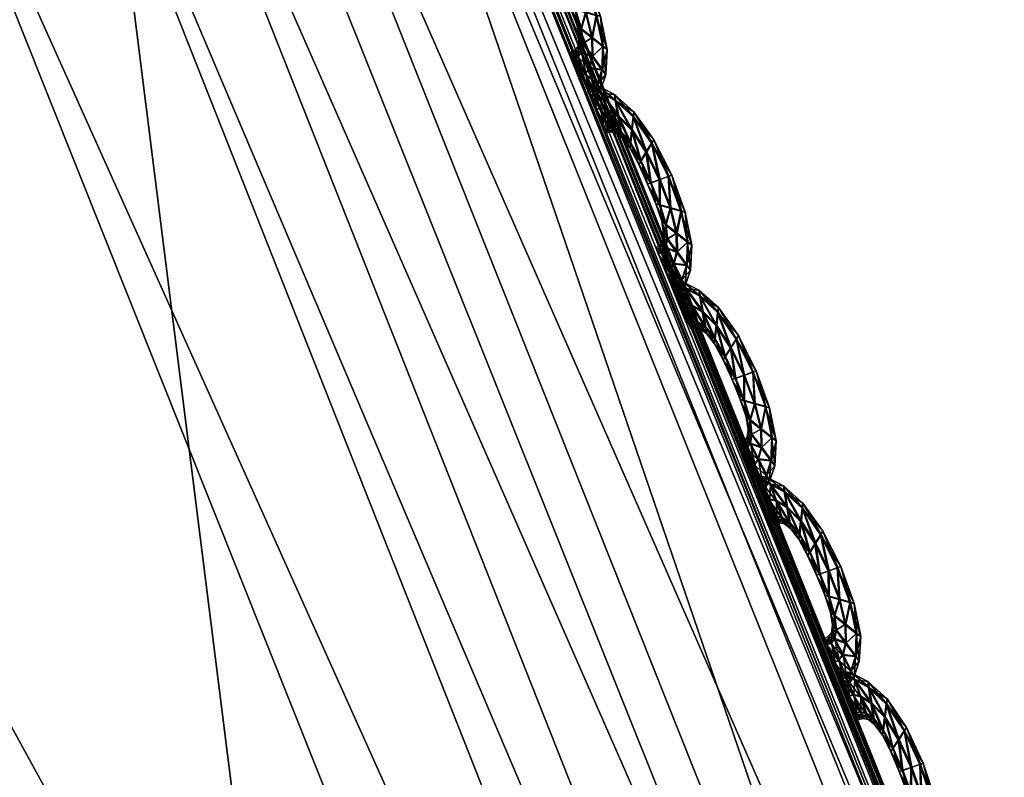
# Model space of a CAD drawing. Extents: x -7.4 to 7.4, y -11.5 to 9.8.
# Tile 450 of 469: x 6.392 to 6.66, y 5.002 to 5.209. Entities that reach past the tile are written whole.
import ezdxf

# ---------------------------------------------------------------- set-up
doc = ezdxf.new("R2010")
doc.units = 0
doc.header["$MEASUREMENT"] = 0
for name, color, linetype in [('A-FURN-3-ST', 150, 'Continuous'), ('A-FURN-3-ST-SEAM', 130, 'Continuous'), ('A-FURN-3-ST-SI', 160, 'Continuous')]:
    doc.layers.add(name, color=color, linetype=linetype)

msp = doc.modelspace()

# ---------------------------------------------------------------- meshes
at = {"layer": 'A-FURN-3-ST'}
mesh = msp.add_polyface(dxfattribs=at)
corners = [(5.54237, 6.88314, 1.00121), (5.99414, 6.19006, 1.00136), (5.78234, 6.18529, 0.61819), (5.34537, 6.87803, 0.61819), (6.39632, 5.42196, 1.00167), (6.17131, 5.41772, 0.61819), (6.74132, 4.55996, 1.00205), (6.50499, 4.5563, 0.61819), (7.02166, 3.58544, 1.00247), (6.77614, 3.58244, 0.61819), (7.22977, 2.47974, 1.00292), (6.97746, 2.47748, 0.61819), (1.9613, 4.55444, 0.55836), (1.95568, 5.41558, 0.55836), (2.64354, 5.41558, 0.55836), (2.68838, 4.55444, 0.55836), (1.94915, 6.18294, 0.55836), (2.59126, 6.18294, 0.55836), (2.53254, 6.87548, 0.55836), (1.98639, 2.47636, 0.55836), (1.96798, 3.58091, 0.55836), (2.72779, 3.58091, 0.55836), (2.77575, 2.47636, 0.55836), (5.63821, 5.41586, 0.56582), (5.28589, 6.18323, 0.56582), (4.78216, 5.41558, 0.55836), (4.50574, 6.18294, 0.55836), (5.94043, 4.55469, 0.56582), (5.01933, 4.55444, 0.55836), (4.89012, 6.87581, 0.56582), (4.19521, 6.87548, 0.55836), (6.18611, 3.58112, 0.56582), (5.21276, 3.58091, 0.55836), (6.36909, 2.47649, 0.56582), (5.36104, 2.47636, 0.55836), (3.92714, 3.58091, 0.55836), (3.81436, 4.55444, 0.55836), (4.02429, 2.47636, 0.55836), (3.67822, 5.41558, 0.55836), (3.5195, 6.18294, 0.55836), (3.34122, 6.87548, 0.55836)]
mesh.append_faces([[corners[k] for k in face] for face in [(0, 1, 2), (2, 3, 0), (1, 4, 5), (5, 2, 1), (4, 6, 7), (7, 5, 4), (6, 8, 9), (9, 7, 6), (8, 10, 11), (11, 9, 8), (2, 5, 23), (23, 24, 2), (24, 23, 25), (25, 26, 24), (23, 27, 28), (28, 25, 23), (5, 7, 27), (27, 23, 5), (29, 24, 26), (26, 30, 29), (3, 2, 24), (24, 29, 3), (7, 9, 31), (31, 27, 7), (27, 31, 32), (32, 28, 27), (31, 33, 34), (34, 32, 31), (9, 11, 33), (33, 31, 9), (28, 32, 35), (35, 36, 28), (32, 34, 37), (37, 35, 32), (26, 25, 38), (38, 39, 26), (25, 28, 36), (36, 38, 25), (30, 26, 39), (39, 40, 30)]])
mesh.append_faces([[corners[k] for k in face] for face in [(12, 13, 14), (14, 15, 12), (13, 16, 17), (17, 14, 13), (18, 17, 16), (19, 20, 21), (21, 22, 19), (20, 12, 15), (15, 21, 20), (21, 15, 36), (22, 21, 35), (14, 17, 39), (15, 14, 38), (17, 18, 40)]], dxfattribs={"vtx0": -1, "vtx1": -1, "vtx2": -1})
mesh.append_faces([[corners[k] for k in face] for face in [(36, 35, 21), (35, 37, 22), (39, 38, 14), (38, 36, 15), (40, 39, 17)]], dxfattribs={"vtx1": -1, "vtx2": -1})
mesh = msp.add_polyface(dxfattribs=at)
corners = [(6.45184, 5.42637, 17.6393), (6.79807, 4.56379, 17.6574), (6.79668, 4.56309, 17.65086), (6.45062, 5.42559, 17.63272), (6.45394, 5.42764, 17.65055), (6.8004, 4.56486, 17.66862), (7.07785, 3.58804, 17.67147), (7.0794, 3.58857, 17.67801), (6.9847, 3.54613, 17.73145), (6.7103, 4.51212, 17.71072), (6.67958, 4.4853, 17.80124), (7.00496, 3.55693, 17.71331), (6.72973, 4.52527, 17.69243), (6.37258, 5.36654, 17.69227), (6.34056, 5.33548, 17.78363), (6.39098, 5.38179, 17.67398), (6.75933, 4.54208, 17.69627), (6.41749, 5.40128, 17.67805), (6.78762, 4.55773, 17.69813), (6.44258, 5.41936, 17.68018), (7.03709, 3.57077, 17.71688), (7.06796, 3.58363, 17.71852), (6.79973, 4.56441, 17.68592), (6.45335, 5.42711, 17.66793), (7.08193, 3.58948, 17.66063), (6.8004, 4.56486, 17.64002), (6.79807, 4.56375, 17.64512), (7.0794, 3.58857, 17.66573), (5.7324, 4.35704, 18.28649), (6.31381, 4.37979, 18.18335), (5.98163, 5.21332, 18.16855), (5.97791, 3.41878, 18.30528), (7.08122, 3.58911, 17.70631), (7.08193, 3.58948, 17.68916), (6.45184, 5.42637, 17.62701), (6.45394, 5.42764, 17.62188), (6.58892, 4.43195, 17.99041), (6.24843, 5.27372, 17.97447), (6.58374, 3.43745, 18.20039), (6.95502, 3.52409, 17.82101)]
mesh.append_faces([[corners[k] for k in face] for face in [(0, 1, 2), (2, 3, 0), (4, 5, 1), (1, 0, 4), (6, 2, 1), (7, 1, 5), (8, 9, 10), (11, 12, 9), (9, 13, 14), (14, 10, 9), (12, 15, 13), (13, 9, 12), (16, 17, 15), (15, 12, 16), (18, 19, 17), (17, 16, 18), (20, 16, 12), (21, 18, 16), (22, 23, 19), (19, 18, 22), (5, 4, 23), (23, 22, 5), (24, 25, 26), (27, 26, 2), (28, 29, 30), (29, 28, 31), (32, 22, 18), (33, 5, 22), (34, 26, 25), (25, 35, 34), (3, 2, 26), (26, 34, 3), (29, 36, 37), (37, 30, 29), (37, 36, 10), (10, 14, 37), (36, 29, 38), (39, 10, 36)]])
at = {"layer": 'A-FURN-3-ST-SEAM'}
mesh = msp.add_polyface(dxfattribs=at)
corners = [(6.53569, 5.23585, 17.64006), (6.54068, 5.22865, 17.64025), (6.53918, 5.22617, 17.64154), (6.54282, 5.21867, 17.64169), (6.54132, 5.22959, 17.63686), (6.53526, 5.23223, 17.64139), (6.54044, 5.21777, 17.64044), (6.54524, 5.21958, 17.64044), (6.54618, 5.21999, 17.63709), (6.5359, 5.23726, 17.63663), (6.53083, 5.24026, 17.6399), (6.53772, 5.22374, 17.64032), (6.5429, 5.21171, 17.64055), (6.54575, 5.21093, 17.64184), (6.54539, 5.2197, 17.6337), (6.54084, 5.22873, 17.63352), (6.53154, 5.23594, 17.64127), (6.5349, 5.22861, 17.64021), (6.53965, 5.21748, 17.63709), (6.53724, 5.22284, 17.63698), (6.54868, 5.21015, 17.64063), (6.54982, 5.2099, 17.63724), (6.54884, 5.21023, 17.63389), (6.53585, 5.23594, 17.63332), (6.53063, 5.24191, 17.63648), (6.52695, 5.24228, 17.63979), (6.53482, 5.22728, 17.6369), (6.54187, 5.21208, 17.63717), (6.54448, 5.2064, 17.64063), (6.54745, 5.20401, 17.64196), (6.54595, 5.21105, 17.6326), (6.54302, 5.2188, 17.63245), (6.53938, 5.2263, 17.6323), (6.52857, 5.23771, 17.6412), (6.53233, 5.23165, 17.64013), (6.53269, 5.23009, 17.63682), (6.53787, 5.22383, 17.63359), (6.5406, 5.21789, 17.6337), (6.53507, 5.22869, 17.63348), (6.55046, 5.2017, 17.64074), (6.55164, 5.20083, 17.63739), (6.55058, 5.20178, 17.63401), (6.54765, 5.20417, 17.63272), (6.53546, 5.23235, 17.63215), (6.53099, 5.24035, 17.63317), (6.52644, 5.24405, 17.63637), (6.52473, 5.24278, 17.63975), (6.53249, 5.23178, 17.6334), (6.54302, 5.21183, 17.63382), (6.54345, 5.20735, 17.63724), (6.54492, 5.20248, 17.6407), (6.54753, 5.1989, 17.64203), (6.54464, 5.20652, 17.63389), (6.5241, 5.24455, 17.63633), (6.52667, 5.23808, 17.64116), (6.53019, 5.23314, 17.6401), (6.53087, 5.23145, 17.63675), (6.53035, 5.23322, 17.63336), (6.53174, 5.23606, 17.63203), (6.55022, 5.19535, 17.64085), (6.55129, 5.19404, 17.63751), (6.55038, 5.19544, 17.63412), (6.54776, 5.19906, 17.63279), (6.54507, 5.20261, 17.63397), (6.52711, 5.24236, 17.63306), (6.52489, 5.24286, 17.63302), (6.52284, 5.24426, 17.63633), (6.52351, 5.24249, 17.63975), (6.52877, 5.23779, 17.63192), (6.54401, 5.20389, 17.63732), (6.54448, 5.20005, 17.64074), (6.5467, 5.19568, 17.64207), (6.52367, 5.24257, 17.63302), (6.52549, 5.23779, 17.64116), (6.52869, 5.23343, 17.64006), (6.52952, 5.23169, 17.63675), (6.52885, 5.23351, 17.63332), (6.54895, 5.19136, 17.64089), (6.54986, 5.18979, 17.63755), (6.54911, 5.19148, 17.63416), (6.54689, 5.19585, 17.63283), (6.54464, 5.20017, 17.63401), (6.54373, 5.20174, 17.63736), (6.52691, 5.2382, 17.63192), (6.52572, 5.23787, 17.63188), (6.54361, 5.19886, 17.64074), (6.54563, 5.1942, 17.64207), (6.52754, 5.2331, 17.64006), (6.52838, 5.23141, 17.63675), (6.5277, 5.23318, 17.63332), (6.54294, 5.20067, 17.63736), (6.54773, 5.18959, 17.64089), (6.54856, 5.1879, 17.63758), (6.54789, 5.18967, 17.63416), (6.54583, 5.19437, 17.63283), (6.54377, 5.19898, 17.63401), (6.54187, 5.20017, 17.63736), (6.54254, 5.19837, 17.64074), (6.54456, 5.19362, 17.64207), (6.5427, 5.19845, 17.63401), (6.54662, 5.18897, 17.64089), (6.54745, 5.18728, 17.63758), (6.54674, 5.18909, 17.63416), (6.54476, 5.19379, 17.63283)]
mesh.append_faces([[corners[k] for k in face] for face in [(2, 1, 0), (1, 2, 3), (0, 1, 4), (0, 5, 2), (6, 3, 2), (3, 7, 1), (8, 4, 1), (4, 9, 0), (5, 0, 10), (11, 2, 5), (3, 6, 12), (2, 11, 6), (7, 3, 13), (1, 7, 8), (4, 8, 14), (9, 4, 15), (10, 0, 9), (10, 16, 5), (5, 17, 11), (12, 6, 18), (12, 13, 3), (6, 11, 19), (13, 20, 7), (21, 8, 7), (22, 14, 8), (14, 15, 4), (15, 23, 9), (9, 24, 10), (16, 10, 25), (17, 5, 16), (11, 17, 26), (19, 18, 6), (18, 27, 12), (13, 12, 28), (26, 19, 11), (20, 13, 29), (7, 20, 21), (8, 21, 22), (14, 22, 30), (15, 14, 31), (23, 15, 32), (24, 9, 23), (25, 10, 24), (25, 33, 16), (16, 34, 17), (35, 26, 17), (18, 19, 36), (27, 18, 37), (28, 12, 27), (28, 29, 13), (19, 26, 38), (29, 39, 20), (40, 21, 20), (41, 22, 21), (42, 30, 22), (30, 31, 14), (31, 32, 15), (32, 43, 23), (23, 44, 24), (24, 45, 25), (33, 25, 46), (34, 16, 33), (17, 34, 35), (26, 35, 47), (38, 36, 19), (36, 37, 18), (37, 48, 27), (27, 49, 28), (29, 28, 50), (47, 38, 26), (39, 29, 51), (20, 39, 40), (21, 40, 41), (22, 41, 42), (30, 42, 52), (31, 30, 48), (32, 31, 37), (43, 32, 36), (44, 23, 43), (45, 24, 44), (25, 45, 53), (53, 46, 25), (46, 54, 33), (33, 55, 34), (56, 35, 34), (57, 47, 35), (36, 38, 43), (37, 36, 32), (48, 37, 31), (49, 27, 48), (50, 28, 49), (50, 51, 29), (38, 47, 58), (51, 59, 39), (60, 40, 39), (61, 41, 40), (62, 42, 41), (63, 52, 42), (52, 48, 30), (43, 58, 44), (44, 64, 45), (65, 53, 45), (46, 53, 66), (54, 46, 67), (55, 33, 54), (34, 55, 56), (35, 56, 57), (47, 57, 68), (58, 43, 38), (48, 52, 49), (49, 69, 50), (51, 50, 70), (68, 58, 47), (59, 51, 71), (39, 59, 60), (40, 60, 61), (41, 61, 62), (42, 62, 63), (52, 63, 69), (64, 44, 58), (45, 64, 65), (53, 65, 72), (72, 66, 53), (66, 67, 46), (67, 73, 54), (54, 74, 55), (56, 55, 74), (57, 56, 75), (68, 57, 76), (69, 49, 52), (70, 50, 69), (70, 71, 51), (58, 68, 64), (71, 77, 59), (78, 60, 59), (79, 61, 60), (80, 62, 61), (81, 63, 62), (82, 69, 63), (83, 65, 64), (84, 72, 65), (74, 54, 73), (74, 75, 56), (75, 76, 57), (76, 83, 68), (69, 82, 70), (71, 70, 85), (64, 68, 83), (77, 71, 86), (59, 77, 78), (60, 78, 79), (61, 79, 80), (62, 80, 81), (63, 81, 82), (65, 83, 84), (73, 87, 74), (75, 74, 87), (76, 75, 88), (83, 76, 89), (70, 82, 90), (90, 85, 70), (85, 86, 71), (86, 91, 77), (78, 77, 91), (79, 78, 92), (80, 79, 93), (81, 80, 94), (82, 81, 95), (89, 84, 83), (87, 88, 75), (88, 89, 76), (95, 90, 82), (85, 90, 96), (86, 85, 97), (91, 86, 98), (91, 92, 78), (92, 93, 79), (93, 94, 80), (94, 95, 81), (90, 95, 99), (99, 96, 90), (96, 97, 85), (97, 98, 86), (98, 100, 91), (92, 91, 100), (93, 92, 101), (94, 93, 102), (95, 94, 103), (103, 99, 95), (100, 101, 92), (101, 102, 93), (102, 103, 94)]])
mesh = msp.add_polyface(dxfattribs=at)
corners = [(6.55873, 5.1825, 17.64116), (6.56371, 5.17529, 17.64135), (6.56221, 5.17282, 17.64264), (6.56585, 5.16532, 17.64279), (6.56435, 5.17624, 17.63797), (6.55829, 5.17887, 17.64249), (6.56348, 5.16446, 17.64154), (6.56826, 5.16623, 17.64154), (6.56922, 5.1666, 17.63819), (6.55893, 5.1839, 17.63774), (6.55382, 5.18695, 17.64101), (6.56071, 5.17039, 17.64143), (6.56589, 5.1584, 17.64165), (6.56878, 5.15757, 17.64295), (6.56842, 5.16631, 17.63481), (6.56387, 5.17537, 17.63462), (6.55457, 5.18262, 17.64237), (6.55794, 5.17525, 17.64131), (6.56265, 5.16417, 17.63819), (6.56023, 5.16952, 17.63808), (6.57171, 5.15679, 17.64173), (6.57286, 5.15654, 17.63834), (6.57187, 5.15687, 17.635), (6.55885, 5.18258, 17.63443), (6.55362, 5.1886, 17.63758), (6.54998, 5.18897, 17.64089), (6.55786, 5.17393, 17.638), (6.5649, 5.15873, 17.63827), (6.56751, 5.15308, 17.64173), (6.57048, 5.15069, 17.64306), (6.56898, 5.1577, 17.6337), (6.56605, 5.16544, 17.63355), (6.56241, 5.17294, 17.6334), (6.55156, 5.18439, 17.6423), (6.55532, 5.17834, 17.64124), (6.55568, 5.17677, 17.63793), (6.56086, 5.17047, 17.63469), (6.56363, 5.16454, 17.63481), (6.55809, 5.17537, 17.63458), (6.57349, 5.14834, 17.64184), (6.57468, 5.14748, 17.6385), (6.57361, 5.14843, 17.63511), (6.57068, 5.15082, 17.63382), (6.55849, 5.179, 17.63325), (6.55398, 5.18699, 17.63427), (6.54947, 5.19074, 17.63747), (6.54776, 5.18946, 17.64085), (6.55548, 5.17842, 17.6345), (6.56605, 5.15848, 17.63492), (6.56649, 5.15403, 17.63834), (6.56795, 5.14917, 17.6418), (6.57056, 5.14559, 17.64314), (6.56767, 5.15317, 17.635), (6.54709, 5.19128, 17.63743), (6.54971, 5.18477, 17.64226), (6.55323, 5.17982, 17.6412), (6.5539, 5.17813, 17.63789), (6.55339, 5.1799, 17.63447), (6.55477, 5.18275, 17.63313), (6.57325, 5.142, 17.64196), (6.57432, 5.14072, 17.63861), (6.57337, 5.14213, 17.63523), (6.57076, 5.14571, 17.63389), (6.56807, 5.14929, 17.63507), (6.55014, 5.18905, 17.63416), (6.54792, 5.18955, 17.63412), (6.54583, 5.19099, 17.63743), (6.5465, 5.18917, 17.64085), (6.55177, 5.18448, 17.63302), (6.567, 5.15057, 17.63842), (6.56751, 5.14674, 17.64184), (6.56969, 5.14237, 17.64317), (6.54666, 5.18926, 17.63412), (6.54848, 5.18448, 17.64226), (6.55172, 5.18011, 17.64116), (6.55251, 5.17842, 17.63785), (6.55184, 5.18019, 17.63443), (6.57198, 5.13805, 17.642), (6.5729, 5.13648, 17.63865), (6.57211, 5.13817, 17.63526), (6.56993, 5.14254, 17.63393), (6.56763, 5.14686, 17.63511), (6.56672, 5.14843, 17.63846), (6.5499, 5.18489, 17.63302), (6.54871, 5.1846, 17.63302), (6.56664, 5.14559, 17.64184), (6.56866, 5.14089, 17.64317), (6.55054, 5.17982, 17.64116), (6.55141, 5.17809, 17.63785), (6.55069, 5.1799, 17.63443), (6.56593, 5.14736, 17.63846), (6.57072, 5.13627, 17.642), (6.57159, 5.13458, 17.63869), (6.57088, 5.1364, 17.63526), (6.56886, 5.14105, 17.63393), (6.56676, 5.14567, 17.63511), (6.56486, 5.14686, 17.63846), (6.56557, 5.14505, 17.64184), (6.56755, 5.14035, 17.64317), (6.56569, 5.14517, 17.63511), (6.56961, 5.1357, 17.642), (6.57044, 5.13397, 17.63869), (6.56977, 5.13578, 17.63526), (6.56775, 5.14047, 17.63393)]
mesh.append_faces([[corners[k] for k in face] for face in [(2, 1, 0), (1, 2, 3), (0, 1, 4), (0, 5, 2), (6, 3, 2), (3, 7, 1), (8, 4, 1), (4, 9, 0), (5, 0, 10), (11, 2, 5), (3, 6, 12), (2, 11, 6), (7, 3, 13), (1, 7, 8), (4, 8, 14), (9, 4, 15), (10, 0, 9), (10, 16, 5), (5, 17, 11), (12, 6, 18), (12, 13, 3), (6, 11, 19), (13, 20, 7), (21, 8, 7), (22, 14, 8), (14, 15, 4), (15, 23, 9), (9, 24, 10), (16, 10, 25), (17, 5, 16), (11, 17, 26), (19, 18, 6), (18, 27, 12), (13, 12, 28), (26, 19, 11), (20, 13, 29), (7, 20, 21), (8, 21, 22), (14, 22, 30), (15, 14, 31), (23, 15, 32), (24, 9, 23), (25, 10, 24), (25, 33, 16), (16, 34, 17), (35, 26, 17), (18, 19, 36), (27, 18, 37), (28, 12, 27), (28, 29, 13), (19, 26, 38), (29, 39, 20), (40, 21, 20), (41, 22, 21), (42, 30, 22), (30, 31, 14), (31, 32, 15), (32, 43, 23), (23, 44, 24), (24, 45, 25), (33, 25, 46), (34, 16, 33), (17, 34, 35), (26, 35, 47), (38, 36, 19), (36, 37, 18), (37, 48, 27), (27, 49, 28), (29, 28, 50), (47, 38, 26), (39, 29, 51), (20, 39, 40), (21, 40, 41), (22, 41, 42), (30, 42, 52), (31, 30, 48), (32, 31, 37), (43, 32, 36), (44, 23, 43), (45, 24, 44), (25, 45, 53), (53, 46, 25), (46, 54, 33), (33, 55, 34), (56, 35, 34), (57, 47, 35), (36, 38, 43), (37, 36, 32), (48, 37, 31), (49, 27, 48), (50, 28, 49), (50, 51, 29), (38, 47, 58), (51, 59, 39), (60, 40, 39), (61, 41, 40), (62, 42, 41), (63, 52, 42), (52, 48, 30), (43, 58, 44), (44, 64, 45), (65, 53, 45), (46, 53, 66), (54, 46, 67), (55, 33, 54), (34, 55, 56), (35, 56, 57), (47, 57, 68), (58, 43, 38), (48, 52, 49), (49, 69, 50), (51, 50, 70), (68, 58, 47), (59, 51, 71), (39, 59, 60), (40, 60, 61), (41, 61, 62), (42, 62, 63), (52, 63, 69), (64, 44, 58), (45, 64, 65), (53, 65, 72), (72, 66, 53), (66, 67, 46), (67, 73, 54), (54, 74, 55), (56, 55, 74), (57, 56, 75), (68, 57, 76), (69, 49, 52), (70, 50, 69), (70, 71, 51), (58, 68, 64), (71, 77, 59), (78, 60, 59), (79, 61, 60), (80, 62, 61), (81, 63, 62), (82, 69, 63), (83, 65, 64), (84, 72, 65), (74, 54, 73), (74, 75, 56), (75, 76, 57), (76, 83, 68), (69, 82, 70), (71, 70, 85), (64, 68, 83), (77, 71, 86), (59, 77, 78), (60, 78, 79), (61, 79, 80), (62, 80, 81), (63, 81, 82), (65, 83, 84), (73, 87, 74), (75, 74, 87), (76, 75, 88), (83, 76, 89), (70, 82, 90), (90, 85, 70), (85, 86, 71), (86, 91, 77), (78, 77, 91), (79, 78, 92), (80, 79, 93), (81, 80, 94), (82, 81, 95), (89, 84, 83), (87, 88, 75), (88, 89, 76), (95, 90, 82), (85, 90, 96), (86, 85, 97), (91, 86, 98), (91, 92, 78), (92, 93, 79), (93, 94, 80), (94, 95, 81), (90, 95, 99), (99, 96, 90), (96, 97, 85), (97, 98, 86), (98, 100, 91), (92, 91, 100), (93, 92, 101), (94, 93, 102), (95, 94, 103), (103, 99, 95), (100, 101, 92), (101, 102, 93), (102, 103, 94)]])
mesh = msp.add_polyface(dxfattribs=at)
corners = [(6.58172, 5.12915, 17.64226), (6.58675, 5.12189, 17.64245), (6.5852, 5.11946, 17.64375), (6.58888, 5.11197, 17.6439), (6.58738, 5.12284, 17.63907), (6.58133, 5.12552, 17.64359), (6.58651, 5.11114, 17.64264), (6.5913, 5.11287, 17.64264), (6.59225, 5.11324, 17.6393), (6.58196, 5.13055, 17.63884), (6.57686, 5.1336, 17.64211), (6.58374, 5.11707, 17.64253), (6.58892, 5.10504, 17.64276), (6.59181, 5.10422, 17.64405), (6.59146, 5.11296, 17.63591), (6.5869, 5.12198, 17.63572), (6.57756, 5.12931, 17.64348), (6.58093, 5.12193, 17.64241), (6.58568, 5.11085, 17.6393), (6.58326, 5.11621, 17.63918), (6.59474, 5.10344, 17.64283), (6.59589, 5.10315, 17.63949), (6.5949, 5.10352, 17.6361), (6.58188, 5.12923, 17.63553), (6.57665, 5.13524, 17.63869), (6.57298, 5.13565, 17.642), (6.58089, 5.12062, 17.6391), (6.58789, 5.10541, 17.63937), (6.59055, 5.09973, 17.64283), (6.59347, 5.09734, 17.64417), (6.59201, 5.10434, 17.63481), (6.58908, 5.11209, 17.63465), (6.58544, 5.11959, 17.6345), (6.5746, 5.13108, 17.6434), (6.57836, 5.12502, 17.64234), (6.57871, 5.12346, 17.63903), (6.5839, 5.11716, 17.6358), (6.58667, 5.11122, 17.63591), (6.58109, 5.12202, 17.63568), (6.59648, 5.09499, 17.64295), (6.59771, 5.09412, 17.6396), (6.59664, 5.09507, 17.63621), (6.59367, 5.09746, 17.63492), (6.58152, 5.12564, 17.63435), (6.57701, 5.13368, 17.63538), (6.57246, 5.13743, 17.63857), (6.57076, 5.13615, 17.64196), (6.57851, 5.12511, 17.63561), (6.58908, 5.10517, 17.63603), (6.58947, 5.10068, 17.63945), (6.59094, 5.09586, 17.64291), (6.59359, 5.09227, 17.64424), (6.59066, 5.09985, 17.6361), (6.57009, 5.13796, 17.63854), (6.5727, 5.13149, 17.64336), (6.57622, 5.12651, 17.6423), (6.57689, 5.12482, 17.63899), (6.57638, 5.12659, 17.63557), (6.5778, 5.12939, 17.63424), (6.59624, 5.08869, 17.64306), (6.59731, 5.08737, 17.63972), (6.5964, 5.08877, 17.63633), (6.59379, 5.09239, 17.635), (6.5911, 5.09594, 17.63618), (6.57313, 5.13574, 17.63526), (6.57092, 5.13623, 17.63523), (6.56882, 5.13767, 17.6385), (6.56949, 5.1359, 17.64196), (6.5748, 5.13116, 17.63416), (6.59003, 5.09726, 17.63952), (6.5905, 5.09342, 17.64295), (6.59272, 5.08906, 17.64428), (6.56965, 5.13594, 17.63523), (6.57151, 5.1312, 17.64336), (6.57471, 5.1268, 17.64226), (6.57555, 5.12511, 17.63895), (6.57488, 5.12688, 17.63553), (6.59498, 5.08473, 17.6431), (6.59589, 5.08317, 17.63975), (6.59514, 5.08485, 17.63637), (6.59292, 5.08922, 17.63504), (6.59066, 5.09355, 17.63621), (6.58976, 5.09511, 17.63956), (6.57294, 5.13158, 17.63412), (6.57171, 5.13129, 17.63409), (6.58963, 5.09227, 17.64295), (6.59165, 5.08762, 17.64428), (6.57357, 5.12651, 17.64226), (6.5744, 5.12478, 17.63895), (6.57373, 5.12659, 17.63553), (6.58892, 5.09404, 17.63956), (6.59375, 5.08296, 17.6431), (6.59458, 5.08127, 17.63979), (6.59387, 5.08309, 17.63637), (6.59185, 5.08774, 17.63504), (6.58979, 5.09235, 17.63621), (6.58789, 5.09355, 17.63956), (6.58857, 5.09178, 17.64295), (6.59055, 5.08704, 17.64428), (6.58873, 5.09186, 17.63621), (6.5926, 5.08238, 17.6431), (6.59343, 5.08065, 17.63979), (6.59276, 5.08246, 17.63637), (6.59078, 5.0872, 17.63504)]
mesh.append_faces([[corners[k] for k in face] for face in [(2, 1, 0), (1, 2, 3), (0, 1, 4), (0, 5, 2), (6, 3, 2), (3, 7, 1), (8, 4, 1), (4, 9, 0), (5, 0, 10), (11, 2, 5), (3, 6, 12), (2, 11, 6), (7, 3, 13), (1, 7, 8), (4, 8, 14), (9, 4, 15), (10, 0, 9), (10, 16, 5), (5, 17, 11), (12, 6, 18), (12, 13, 3), (6, 11, 19), (13, 20, 7), (21, 8, 7), (22, 14, 8), (14, 15, 4), (15, 23, 9), (9, 24, 10), (16, 10, 25), (17, 5, 16), (11, 17, 26), (19, 18, 6), (18, 27, 12), (13, 12, 28), (26, 19, 11), (20, 13, 29), (7, 20, 21), (8, 21, 22), (14, 22, 30), (15, 14, 31), (23, 15, 32), (24, 9, 23), (25, 10, 24), (25, 33, 16), (16, 34, 17), (35, 26, 17), (18, 19, 36), (27, 18, 37), (28, 12, 27), (28, 29, 13), (19, 26, 38), (29, 39, 20), (40, 21, 20), (41, 22, 21), (42, 30, 22), (30, 31, 14), (31, 32, 15), (32, 43, 23), (23, 44, 24), (24, 45, 25), (33, 25, 46), (34, 16, 33), (17, 34, 35), (26, 35, 47), (38, 36, 19), (36, 37, 18), (37, 48, 27), (27, 49, 28), (29, 28, 50), (47, 38, 26), (39, 29, 51), (20, 39, 40), (21, 40, 41), (22, 41, 42), (30, 42, 52), (31, 30, 48), (32, 31, 37), (43, 32, 36), (44, 23, 43), (45, 24, 44), (25, 45, 53), (53, 46, 25), (46, 54, 33), (33, 55, 34), (56, 35, 34), (57, 47, 35), (36, 38, 43), (37, 36, 32), (48, 37, 31), (49, 27, 48), (50, 28, 49), (50, 51, 29), (38, 47, 58), (51, 59, 39), (60, 40, 39), (61, 41, 40), (62, 42, 41), (63, 52, 42), (52, 48, 30), (43, 58, 44), (44, 64, 45), (65, 53, 45), (46, 53, 66), (54, 46, 67), (55, 33, 54), (34, 55, 56), (35, 56, 57), (47, 57, 68), (58, 43, 38), (48, 52, 49), (49, 69, 50), (51, 50, 70), (68, 58, 47), (59, 51, 71), (39, 59, 60), (40, 60, 61), (41, 61, 62), (42, 62, 63), (52, 63, 69), (64, 44, 58), (45, 64, 65), (53, 65, 72), (72, 66, 53), (66, 67, 46), (67, 73, 54), (54, 74, 55), (56, 55, 74), (57, 56, 75), (68, 57, 76), (69, 49, 52), (70, 50, 69), (70, 71, 51), (58, 68, 64), (71, 77, 59), (78, 60, 59), (79, 61, 60), (80, 62, 61), (81, 63, 62), (82, 69, 63), (83, 65, 64), (84, 72, 65), (74, 54, 73), (74, 75, 56), (75, 76, 57), (76, 83, 68), (69, 82, 70), (71, 70, 85), (64, 68, 83), (77, 71, 86), (59, 77, 78), (60, 78, 79), (61, 79, 80), (62, 80, 81), (63, 81, 82), (65, 83, 84), (73, 87, 74), (75, 74, 87), (76, 75, 88), (83, 76, 89), (70, 82, 90), (90, 85, 70), (85, 86, 71), (86, 91, 77), (78, 77, 91), (79, 78, 92), (80, 79, 93), (81, 80, 94), (82, 81, 95), (89, 84, 83), (87, 88, 75), (88, 89, 76), (95, 90, 82), (85, 90, 96), (86, 85, 97), (91, 86, 98), (91, 92, 78), (92, 93, 79), (93, 94, 80), (94, 95, 81), (90, 95, 99), (99, 96, 90), (96, 97, 85), (97, 98, 86), (98, 100, 91), (92, 91, 100), (93, 92, 101), (94, 93, 102), (95, 94, 103), (103, 99, 95), (100, 101, 92), (101, 102, 93), (102, 103, 94)]])
mesh = msp.add_polyface(dxfattribs=at)
corners = [(6.60475, 5.07583, 17.64336), (6.60978, 5.06854, 17.64356), (6.60823, 5.06611, 17.64485), (6.61187, 5.05861, 17.645), (6.61045, 5.06949, 17.64017), (6.60432, 5.0722, 17.6447), (6.60954, 5.05779, 17.64375), (6.61433, 5.05952, 17.64375), (6.61528, 5.05985, 17.6404), (6.60499, 5.07719, 17.63994), (6.59988, 5.08028, 17.64321), (6.60677, 5.06372, 17.64363), (6.61195, 5.05173, 17.64386), (6.61484, 5.05086, 17.64515), (6.61449, 5.0596, 17.63702), (6.60994, 5.06862, 17.63682), (6.6006, 5.07595, 17.64458), (6.60396, 5.06862, 17.64352), (6.60871, 5.0575, 17.6404), (6.60625, 5.06285, 17.64028), (6.61777, 5.05008, 17.64394), (6.61896, 5.04979, 17.64059), (6.61793, 5.05016, 17.6372), (6.60491, 5.07587, 17.63663), (6.59969, 5.08189, 17.63979), (6.596, 5.08234, 17.6431), (6.60388, 5.0673, 17.64021), (6.61093, 5.0521, 17.64048), (6.61354, 5.04641, 17.64394), (6.6165, 5.04398, 17.64527), (6.61504, 5.05099, 17.63591), (6.61211, 5.05873, 17.63576), (6.60847, 5.06623, 17.63561), (6.59759, 5.07777, 17.64451), (6.60135, 5.07171, 17.64344), (6.6017, 5.07015, 17.64013), (6.60693, 5.0638, 17.6369), (6.60966, 5.05787, 17.63702), (6.60412, 5.0687, 17.63678), (6.61951, 5.04164, 17.64405), (6.62074, 5.04077, 17.6407), (6.61967, 5.04172, 17.63732), (6.6167, 5.04415, 17.63603), (6.60455, 5.07229, 17.63545), (6.60004, 5.08032, 17.63648), (6.59549, 5.08411, 17.63967), (6.59375, 5.08288, 17.64306), (6.60151, 5.07179, 17.63671), (6.61211, 5.05181, 17.63713), (6.61251, 5.04736, 17.64055), (6.61397, 5.04254, 17.64401), (6.61659, 5.03892, 17.64534), (6.61369, 5.0465, 17.6372), (6.59312, 5.08465, 17.63964), (6.59573, 5.07818, 17.64447), (6.59925, 5.0732, 17.6434), (6.59992, 5.0715, 17.6401), (6.59937, 5.07328, 17.63667), (6.6008, 5.07608, 17.63534), (6.61927, 5.03533, 17.64417), (6.62034, 5.03405, 17.64082), (6.61943, 5.03546, 17.63743), (6.61678, 5.03904, 17.6361), (6.61413, 5.04262, 17.63728), (6.59617, 5.08243, 17.63637), (6.59391, 5.08292, 17.63633), (6.59181, 5.0844, 17.63964), (6.59252, 5.08259, 17.64306), (6.59779, 5.07785, 17.63526), (6.61302, 5.04395, 17.64063), (6.6135, 5.04011, 17.64405), (6.61571, 5.03574, 17.64538), (6.59268, 5.08267, 17.63633), (6.5945, 5.07789, 17.64447), (6.59771, 5.07353, 17.64336), (6.59854, 5.07179, 17.64006), (6.59787, 5.07361, 17.63663), (6.61801, 5.03142, 17.6442), (6.61892, 5.02985, 17.64085), (6.61813, 5.03154, 17.63747), (6.61595, 5.03591, 17.63614), (6.61366, 5.04024, 17.63732), (6.61274, 5.0418, 17.64066), (6.59593, 5.07826, 17.63523), (6.59474, 5.07798, 17.63523), (6.61263, 5.03896, 17.64405), (6.61465, 5.0343, 17.64538), (6.59656, 5.07324, 17.64336), (6.59739, 5.0715, 17.64006), (6.59672, 5.07328, 17.63663), (6.61195, 5.04077, 17.64066), (6.61674, 5.02964, 17.6442), (6.61757, 5.02796, 17.64089), (6.6169, 5.02977, 17.63747), (6.61488, 5.03442, 17.63614), (6.61279, 5.03904, 17.63732), (6.61089, 5.04028, 17.64066), (6.61156, 5.03846, 17.64405), (6.61358, 5.03376, 17.64542), (6.61172, 5.03854, 17.63732), (6.61564, 5.02907, 17.6442), (6.61647, 5.02738, 17.64089), (6.61575, 5.02919, 17.63747), (6.61377, 5.03389, 17.63614)]
mesh.append_faces([[corners[k] for k in face] for face in [(2, 1, 0), (1, 2, 3), (0, 1, 4), (0, 5, 2), (6, 3, 2), (3, 7, 1), (8, 4, 1), (4, 9, 0), (5, 0, 10), (11, 2, 5), (3, 6, 12), (2, 11, 6), (7, 3, 13), (1, 7, 8), (4, 8, 14), (9, 4, 15), (10, 0, 9), (10, 16, 5), (5, 17, 11), (12, 6, 18), (12, 13, 3), (6, 11, 19), (13, 20, 7), (21, 8, 7), (22, 14, 8), (14, 15, 4), (15, 23, 9), (9, 24, 10), (16, 10, 25), (17, 5, 16), (11, 17, 26), (19, 18, 6), (18, 27, 12), (13, 12, 28), (26, 19, 11), (20, 13, 29), (7, 20, 21), (8, 21, 22), (14, 22, 30), (15, 14, 31), (23, 15, 32), (24, 9, 23), (25, 10, 24), (25, 33, 16), (16, 34, 17), (35, 26, 17), (18, 19, 36), (27, 18, 37), (28, 12, 27), (28, 29, 13), (19, 26, 38), (29, 39, 20), (40, 21, 20), (41, 22, 21), (42, 30, 22), (30, 31, 14), (31, 32, 15), (32, 43, 23), (23, 44, 24), (24, 45, 25), (33, 25, 46), (34, 16, 33), (17, 34, 35), (26, 35, 47), (38, 36, 19), (36, 37, 18), (37, 48, 27), (27, 49, 28), (29, 28, 50), (47, 38, 26), (39, 29, 51), (20, 39, 40), (21, 40, 41), (22, 41, 42), (30, 42, 52), (31, 30, 48), (32, 31, 37), (43, 32, 36), (44, 23, 43), (45, 24, 44), (25, 45, 53), (53, 46, 25), (46, 54, 33), (33, 55, 34), (56, 35, 34), (57, 47, 35), (36, 38, 43), (37, 36, 32), (48, 37, 31), (49, 27, 48), (50, 28, 49), (50, 51, 29), (38, 47, 58), (51, 59, 39), (60, 40, 39), (61, 41, 40), (62, 42, 41), (63, 52, 42), (52, 48, 30), (43, 58, 44), (44, 64, 45), (65, 53, 45), (46, 53, 66), (54, 46, 67), (55, 33, 54), (34, 55, 56), (35, 56, 57), (47, 57, 68), (58, 43, 38), (48, 52, 49), (49, 69, 50), (51, 50, 70), (68, 58, 47), (59, 51, 71), (39, 59, 60), (40, 60, 61), (41, 61, 62), (42, 62, 63), (52, 63, 69), (64, 44, 58), (45, 64, 65), (53, 65, 72), (72, 66, 53), (66, 67, 46), (67, 73, 54), (54, 74, 55), (56, 55, 74), (57, 56, 75), (68, 57, 76), (69, 49, 52), (70, 50, 69), (70, 71, 51), (58, 68, 64), (71, 77, 59), (78, 60, 59), (79, 61, 60), (80, 62, 61), (81, 63, 62), (82, 69, 63), (83, 65, 64), (84, 72, 65), (74, 54, 73), (74, 75, 56), (75, 76, 57), (76, 83, 68), (69, 82, 70), (71, 70, 85), (64, 68, 83), (77, 71, 86), (59, 77, 78), (60, 78, 79), (61, 79, 80), (62, 80, 81), (63, 81, 82), (65, 83, 84), (73, 87, 74), (75, 74, 87), (76, 75, 88), (83, 76, 89), (70, 82, 90), (90, 85, 70), (85, 86, 71), (86, 91, 77), (78, 77, 91), (79, 78, 92), (80, 79, 93), (81, 80, 94), (82, 81, 95), (89, 84, 83), (87, 88, 75), (88, 89, 76), (95, 90, 82), (85, 90, 96), (86, 85, 97), (91, 86, 98), (91, 92, 78), (92, 93, 79), (93, 94, 80), (94, 95, 81), (90, 95, 99), (99, 96, 90), (96, 97, 85), (97, 98, 86), (98, 100, 91), (92, 91, 100), (93, 92, 101), (94, 93, 102), (95, 94, 103), (103, 99, 95), (100, 101, 92), (101, 102, 93), (102, 103, 94)]])
mesh = msp.add_polyface(dxfattribs=at)
corners = [(6.62767, 5.02239, 17.64447), (6.63253, 5.01506, 17.64466), (6.63095, 5.01263, 17.64599), (6.63443, 5.00505, 17.64614), (6.63321, 5.01601, 17.64127), (6.62719, 5.01877, 17.6458), (6.63206, 5.00422, 17.64489), (6.63684, 5.00591, 17.64489), (6.63779, 5.00624, 17.6415), (6.62794, 5.0238, 17.64108), (6.62284, 5.02693, 17.64432), (6.62945, 5.01024, 17.64473), (6.63431, 4.99813, 17.645), (6.63712, 4.99722, 17.64629), (6.63701, 5.006, 17.63815), (6.63269, 5.01514, 17.63793), (6.62351, 5.0226, 17.64569), (6.62676, 5.01519, 17.64466), (6.63123, 5.00398, 17.6415), (6.62893, 5.00938, 17.64139), (6.64001, 4.99636, 17.64504), (6.64112, 4.99607, 17.64169), (6.64017, 4.99644, 17.63831), (6.62782, 5.02248, 17.63774), (6.62268, 5.02857, 17.64089), (6.619, 5.02903, 17.6442), (6.62667, 5.01387, 17.64131), (6.63332, 4.9985, 17.64162), (6.63578, 4.99273, 17.64508), (6.63858, 4.99026, 17.64641), (6.63736, 4.99734, 17.63702), (6.63463, 5.00517, 17.63686), (6.63119, 5.01275, 17.63671), (6.62054, 5.02441, 17.64561), (6.62422, 5.01832, 17.64454), (6.62458, 5.01675, 17.64124), (6.6296, 5.01032, 17.638), (6.63221, 5.00435, 17.63815), (6.62691, 5.01527, 17.63789), (6.64148, 4.98783, 17.64519), (6.64262, 4.98692, 17.64184), (6.64164, 4.98791, 17.63846), (6.63882, 4.99038, 17.63713), (6.62739, 5.01889, 17.63656), (6.623, 5.02697, 17.63758), (6.61848, 5.03076, 17.64078), (6.61674, 5.02956, 17.64417), (6.62438, 5.0184, 17.63781), (6.63447, 4.99821, 17.63827), (6.63479, 4.99372, 17.64169), (6.63609, 4.98882, 17.64515), (6.63851, 4.98511, 17.64649), (6.63594, 4.99286, 17.63834), (6.61611, 5.03134, 17.64074), (6.61864, 5.02483, 17.64557), (6.62212, 5.01984, 17.64451), (6.6228, 5.01815, 17.6412), (6.62228, 5.01992, 17.63777), (6.62375, 5.02272, 17.63644), (6.641, 4.98144, 17.64527), (6.64199, 4.98012, 17.64196), (6.64116, 4.98152, 17.63854), (6.63871, 4.98523, 17.6372), (6.63622, 4.98894, 17.63842), (6.61916, 5.02907, 17.63747), (6.6169, 5.0296, 17.63743), (6.61484, 5.03109, 17.64074), (6.61548, 5.02927, 17.64417), (6.62074, 5.0245, 17.63637), (6.63522, 4.99026, 17.64173), (6.63554, 4.98638, 17.64515), (6.63752, 4.98193, 17.64652), (6.61564, 5.02936, 17.63743), (6.61745, 5.02458, 17.64557), (6.62062, 5.02017, 17.64447), (6.62141, 5.01844, 17.64116), (6.62078, 5.02025, 17.63774), (6.63958, 4.97749, 17.64534), (6.64041, 4.97588, 17.642), (6.63974, 4.97757, 17.63861), (6.63776, 4.98206, 17.63724), (6.6357, 4.98651, 17.63842), (6.63487, 4.98812, 17.64177), (6.61888, 5.02495, 17.63633), (6.61765, 5.02466, 17.63633), (6.63463, 4.98523, 17.64519), (6.63641, 4.98045, 17.64652), (6.61947, 5.01988, 17.64447), (6.6203, 5.01815, 17.64116), (6.61963, 5.01996, 17.63774), (6.63404, 4.98704, 17.64177), (6.63827, 4.97572, 17.64534), (6.63902, 4.97398, 17.64203), (6.63843, 4.9758, 17.63861), (6.63665, 4.98058, 17.63728), (6.63479, 4.98531, 17.63846), (6.63297, 4.98659, 17.64177), (6.63356, 4.98474, 17.64519), (6.6353, 4.97992, 17.64652), (6.63372, 4.98482, 17.63846), (6.63712, 4.97514, 17.64534), (6.63787, 4.97341, 17.64203), (6.63728, 4.97522, 17.63861), (6.63554, 4.98004, 17.63728)]
mesh.append_faces([[corners[k] for k in face] for face in [(2, 1, 0), (1, 2, 3), (0, 1, 4), (0, 5, 2), (6, 3, 2), (3, 7, 1), (8, 4, 1), (4, 9, 0), (5, 0, 10), (11, 2, 5), (3, 6, 12), (2, 11, 6), (7, 3, 13), (1, 7, 8), (4, 8, 14), (9, 4, 15), (10, 0, 9), (10, 16, 5), (5, 17, 11), (12, 6, 18), (12, 13, 3), (6, 11, 19), (13, 20, 7), (21, 8, 7), (22, 14, 8), (14, 15, 4), (15, 23, 9), (9, 24, 10), (16, 10, 25), (17, 5, 16), (11, 17, 26), (19, 18, 6), (18, 27, 12), (13, 12, 28), (26, 19, 11), (20, 13, 29), (7, 20, 21), (8, 21, 22), (14, 22, 30), (15, 14, 31), (23, 15, 32), (24, 9, 23), (25, 10, 24), (25, 33, 16), (16, 34, 17), (35, 26, 17), (18, 19, 36), (27, 18, 37), (28, 12, 27), (28, 29, 13), (19, 26, 38), (29, 39, 20), (40, 21, 20), (41, 22, 21), (42, 30, 22), (30, 31, 14), (31, 32, 15), (32, 43, 23), (23, 44, 24), (24, 45, 25), (33, 25, 46), (34, 16, 33), (17, 34, 35), (26, 35, 47), (38, 36, 19), (36, 37, 18), (37, 48, 27), (27, 49, 28), (29, 28, 50), (47, 38, 26), (39, 29, 51), (20, 39, 40), (21, 40, 41), (22, 41, 42), (30, 42, 52), (31, 30, 48), (32, 31, 37), (43, 32, 36), (44, 23, 43), (45, 24, 44), (25, 45, 53), (53, 46, 25), (46, 54, 33), (33, 55, 34), (56, 35, 34), (57, 47, 35), (36, 38, 43), (37, 36, 32), (48, 37, 31), (49, 27, 48), (50, 28, 49), (50, 51, 29), (38, 47, 58), (51, 59, 39), (60, 40, 39), (61, 41, 40), (62, 42, 41), (63, 52, 42), (52, 48, 30), (43, 58, 44), (44, 64, 45), (65, 53, 45), (46, 53, 66), (54, 46, 67), (55, 33, 54), (34, 55, 56), (35, 56, 57), (47, 57, 68), (58, 43, 38), (48, 52, 49), (49, 69, 50), (51, 50, 70), (68, 58, 47), (59, 51, 71), (39, 59, 60), (40, 60, 61), (41, 61, 62), (42, 62, 63), (52, 63, 69), (64, 44, 58), (45, 64, 65), (53, 65, 72), (72, 66, 53), (66, 67, 46), (67, 73, 54), (54, 74, 55), (56, 55, 74), (57, 56, 75), (68, 57, 76), (69, 49, 52), (70, 50, 69), (70, 71, 51), (58, 68, 64), (71, 77, 59), (78, 60, 59), (79, 61, 60), (80, 62, 61), (81, 63, 62), (82, 69, 63), (83, 65, 64), (84, 72, 65), (74, 54, 73), (74, 75, 56), (75, 76, 57), (76, 83, 68), (69, 82, 70), (71, 70, 85), (64, 68, 83), (77, 71, 86), (59, 77, 78), (60, 78, 79), (61, 79, 80), (62, 80, 81), (63, 81, 82), (65, 83, 84), (73, 87, 74), (75, 74, 87), (76, 75, 88), (83, 76, 89), (70, 82, 90), (90, 85, 70), (85, 86, 71), (86, 91, 77), (78, 77, 91), (79, 78, 92), (80, 79, 93), (81, 80, 94), (82, 81, 95), (89, 84, 83), (87, 88, 75), (88, 89, 76), (95, 90, 82), (85, 90, 96), (86, 85, 97), (91, 86, 98), (91, 92, 78), (92, 93, 79), (93, 94, 80), (94, 95, 81), (90, 95, 99), (99, 96, 90), (96, 97, 85), (97, 98, 86), (98, 100, 91), (92, 91, 100), (93, 92, 101), (94, 93, 102), (95, 94, 103), (103, 99, 95), (100, 101, 92), (101, 102, 93), (102, 103, 94)]])
at = {"layer": 'A-FURN-3-ST-SI'}
mesh = msp.add_polyface(dxfattribs=at)
corners = [(6.45394, 5.42764, 17.62188), (6.8004, 4.56486, 17.64002), (6.80151, 4.5654, 17.37185), (6.45489, 5.42822, 17.35409), (6.80167, 4.56548, 11.48407), (6.45504, 5.42835, 11.46894), (7.08193, 3.58948, 17.66063), (7.29095, 2.48279, 17.68338), (7.29222, 2.48312, 17.4143), (7.08311, 3.58989, 17.39201), (7.08331, 3.58998, 11.50123), (7.29238, 2.48316, 11.5202), (7.4168, 1.23713, 17.43647), (7.41549, 1.23692, 17.70604), (7.4261, -0.11318, 17.71734), (7.417, 1.23713, 11.53907), (7.4276, -0.11309, 11.5485), (6.80044, 4.56524, 7.24937), (6.45382, 5.42806, 7.24032), (6.79186, 4.56363, 2.97067), (6.44523, 5.42621, 2.96767), (7.29115, 2.48304, 7.27105), (7.08208, 3.58977, 7.25968), (7.0735, 3.58845, 2.97413), (7.2826, 2.48205, 2.9779), (7.41577, 1.23705, 7.28239), (7.40718, 1.23643, 2.9817), (6.74132, 4.55996, 1.00205), (6.39632, 5.42196, 1.00167), (7.22977, 2.47974, 1.00292), (7.02166, 3.58544, 1.00247), (7.35379, 1.23499, 1.00342)]
mesh.append_faces([[corners[k] for k in face] for face in [(0, 1, 2), (2, 3, 0), (3, 2, 4), (4, 5, 3), (6, 7, 8), (8, 9, 6), (1, 6, 9), (9, 2, 1), (2, 9, 10), (10, 4, 2), (9, 8, 11), (11, 10, 9), (12, 13, 14), (7, 13, 12), (12, 8, 7), (8, 12, 15), (15, 11, 8), (16, 15, 12), (5, 4, 17), (17, 18, 5), (17, 19, 20), (20, 18, 17), (10, 11, 21), (21, 22, 10), (4, 10, 22), (22, 17, 4), (22, 23, 19), (19, 17, 22), (21, 24, 23), (23, 22, 21), (25, 15, 16), (11, 15, 25), (25, 21, 11), (25, 26, 24), (24, 21, 25), (20, 19, 27), (27, 28, 20), (24, 29, 30), (30, 23, 24), (19, 23, 30), (30, 27, 19), (26, 31, 29), (29, 24, 26)]])

doc.saveas('drawing.dxf')
